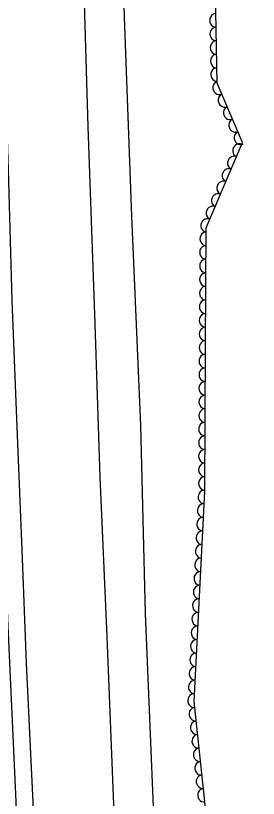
# Model space of a CAD drawing. Extents: x 1722896 to 1754269, y 648279 to 666297.
# Drawn here: x 1753873.4 to 1753944.8, y 652400 to 652630.3 of the extents above; entities that cross this region are included whole.
import ezdxf

# ---------------------------------------------------------------- set-up
doc = ezdxf.new("R2010")
doc.units = 0
doc.layers.add('SURVEY - CENTERLINE - Preliminary Text', color=7, linetype='Continuous')
doc.layers.add('SURVEY - VEGETATION - Features with Text', color=7, linetype='Continuous')

msp = doc.modelspace()

# ---------------------------------------------------------------- linework, layer by layer
at = {"layer": 'SURVEY - CENTERLINE - Preliminary Text'}
for points in [[(1753944.83, 651928.95), (1753939.96, 651971.07), (1753935.69, 652018.05), (1753936.38, 652042.59), (1753932.53, 652088.86), (1753929.16, 652133.18), (1753925.19, 652180.62), (1753922.45, 652233.16), (1753919.05, 652285.99), (1753916.64, 652336.97), (1753914.17, 652392.73), (1753911.65, 652454.36), (1753910.25, 652509.66), (1753907.55, 652571.35), (1753905.4, 652629.95), (1753903.9, 652682.74), (1753901.7, 652736.32), (1753898.66, 652779.29), (1753895.17, 652833.89)], [(1753857.6, 652801.01), (1753859.83, 652773.93), (1753860.35, 652757.61), (1753861.04, 652731.79), (1753862.91, 652702.26), (1753863.68, 652671.97), (1753864.58, 652636.52), (1753866.28, 652598.05), (1753867.85, 652551.43), (1753869.19, 652500.74), (1753871.02, 652452.84), (1753873.49, 652399.02), (1753875.65, 652345.51), (1753878.31, 652295.92), (1753881.25, 652247.78), (1753883.05, 652195.48), (1753885.91, 652149.12), (1753888.73, 652112.28), (1753892.32, 652068.71), (1753896.38, 652025.03), (1753901.13, 651979.27), (1753904.59, 651941.35), (1753907.66, 651916.61)], [(1753936.87, 651926.35), (1753931.28, 651975.81), (1753926.43, 652027.72), (1753921.81, 652081.65), (1753917.18, 652137.41), (1753912.79, 652195.87), (1753908.51, 652263.84), (1753906.15, 652318.49), (1753903, 652380.83), (1753900.37, 652447.58), (1753898.28, 652494.46), (1753896.8, 652539.61), (1753894.78, 652597.67), (1753893.25, 652647.35), (1753891.45, 652701.13), (1753889.07, 652757.75), (1753886.76, 652799.9)], [(1753862.77, 652795.93), (1753864.56, 652762.62), (1753866.17, 652728.36), (1753867.63, 652694.65), (1753868.77, 652658.61), (1753869.88, 652623.7), (1753871.22, 652585.09), (1753872.31, 652546.49), (1753873.68, 652511.68), (1753875.23, 652473.12), (1753876.5, 652439.76), (1753878.44, 652398.74), (1753880.12, 652358.23), (1753882.15, 652317.2), (1753884.84, 652268.19), (1753887.67, 652221.67), (1753890.87, 652173.17), (1753895.06, 652117.25), (1753898.73, 652067.44), (1753903.26, 652015.23), (1753908.2, 651966.67), (1753912.12, 651929.45), (1753913.44, 651918.14)]]:
    msp.add_lwpolyline(points, dxfattribs=at)
at = {"layer": 'SURVEY - VEGETATION - Features with Text'}
msp.add_lwpolyline([(1753941.83, 652167.61), (1753943.25, 652209.02), (1753942.69, 652255.19), (1753938.4, 652306.16), (1753935.82, 652336.82), (1753931.21, 652378.72), (1753925.93, 652428.5), (1753929.09, 652490.27), (1753929.29, 652533.09), (1753929.52, 652567.92), (1753940.19, 652592.99), (1753932.76, 652610.41), (1753932.03, 652647.48), (1753929.16, 652672.72), (1753931.45, 652709.51), (1753929.55, 652749.62), (1753926.87, 652793.6), (1753912.58, 652809.94)], dxfattribs=at)
for centre, major_axis in [((1753932.39, 652628.95), (-0.04, 2)), ((1753932.47, 652624.95), (-0.04, 2)), ((1753932.55, 652620.95), (-0.04, 2)), ((1753932.63, 652616.95), (-0.04, 2)), ((1753932.71, 652612.95), (-0.04, 2)), ((1753933.33, 652609.07), (-0.78, 1.84)), ((1753934.9, 652605.39), (-0.78, 1.84)), ((1753936.47, 652601.71), (-0.78, 1.84)), ((1753938.04, 652598.03), (-0.78, 1.84)), ((1753939.61, 652594.35), (-0.78, 1.84)), ((1753939.2, 652590.67), (0.78, 1.84)), ((1753937.64, 652586.99), (0.78, 1.84)), ((1753936.07, 652583.31), (0.78, 1.84)), ((1753934.5, 652579.63), (0.78, 1.84)), ((1753932.94, 652575.95), (0.78, 1.84)), ((1753931.37, 652572.27), (0.78, 1.84)), ((1753929.81, 652568.59), (0.78, 1.84)), ((1753929.5, 652564.64), (0.01, 2)), ((1753929.47, 652560.64), (0.01, 2)), ((1753929.45, 652556.64), (0.01, 2)), ((1753929.42, 652552.64), (0.01, 2)), ((1753929.39, 652548.64), (0.01, 2)), ((1753929.37, 652544.64), (0.01, 2)), ((1753929.34, 652540.64), (0.01, 2)), ((1753929.31, 652536.64), (0.01, 2)), ((1753929.29, 652532.64), (0.01, 2)), ((1753929.27, 652528.64), (0.01, 2)), ((1753929.25, 652524.64), (0.01, 2)), ((1753929.23, 652520.64), (0.01, 2)), ((1753929.21, 652516.64), (0.01, 2)), ((1753929.19, 652512.64), (0.01, 2)), ((1753929.17, 652508.64), (0.01, 2)), ((1753929.16, 652504.64), (0.01, 2)), ((1753929.14, 652500.64), (0.01, 2)), ((1753929.12, 652496.64), (0.01, 2)), ((1753929.1, 652492.64), (0.01, 2)), ((1753929, 652488.65), (0.1, 2)), ((1753928.8, 652484.65), (0.1, 2)), ((1753928.6, 652480.66), (0.1, 2)), ((1753928.39, 652476.66), (0.1, 2)), ((1753928.19, 652472.67), (0.1, 2)), ((1753927.98, 652468.67), (0.1, 2)), ((1753927.78, 652464.68), (0.1, 2)), ((1753927.58, 652460.68), (0.1, 2)), ((1753927.37, 652456.69), (0.1, 2)), ((1753927.17, 652452.69), (0.1, 2)), ((1753926.96, 652448.7), (0.1, 2)), ((1753926.76, 652444.7), (0.1, 2)), ((1753926.56, 652440.71), (0.1, 2)), ((1753926.35, 652436.71), (0.1, 2)), ((1753926.15, 652432.72), (0.1, 2)), ((1753925.94, 652428.72), (0.1, 2)), ((1753926.33, 652424.75), (-0.21, 1.99)), ((1753926.75, 652420.77), (-0.21, 1.99)), ((1753927.17, 652416.79), (-0.21, 1.99)), ((1753927.59, 652412.81), (-0.21, 1.99)), ((1753928.02, 652408.83), (-0.21, 1.99)), ((1753928.44, 652404.86), (-0.21, 1.99)), ((1753928.86, 652400.88), (-0.21, 1.99))]:
    msp.add_ellipse(centre, major_axis=major_axis, ratio=0.940188, start_param=0, end_param=3.141593, dxfattribs=at)

doc.saveas('drawing.dxf')
